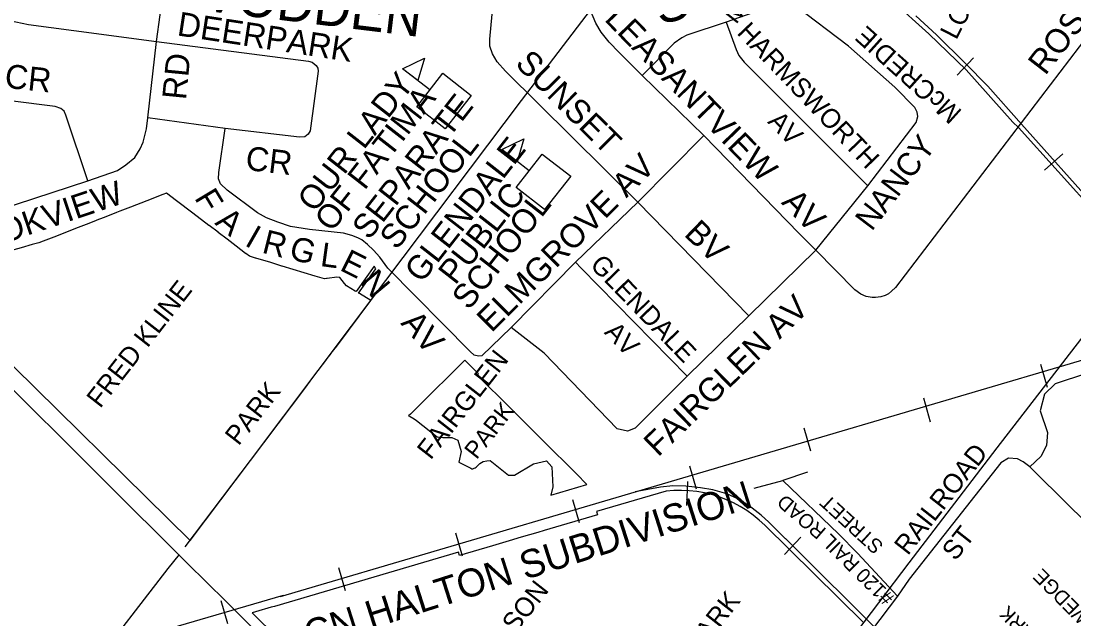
# Model space of a CAD drawing. Extents: x 586326 to 623965, y 4819854 to 4857850.
# Drawn here: x 598053 to 599151, y 4837436 to 4838060 of the extents above; entities that cross this region are included whole.
import ezdxf

# ---------------------------------------------------------------- set-up
doc = ezdxf.new("R2010")
doc.units = 0
for name, color, linetype in [('Lots_Concessions', 7, 'Continuous'), ('Major Rds and Hwys', 7, 'Continuous'), ('Minor Rd Lbls', 7, 'Continuous'), ('Minor Rds', 7, 'Continuous'), ('Park Lbls', 7, 'Continuous'), ('Park Outlines', 7, 'Continuous'), ('Private Rd Lbls', 7, 'Continuous'), ('Private Rds', 7, 'Continuous'), ('Proposed Secondary Rds', 7, 'Continuous'), ('Railways_lbls', 7, 'Continuous'), ('School Syms_Lbls', 7, 'Continuous'), ('Secondary Rds Lbls', 7, 'Continuous')]:
    doc.layers.add(name, color=color, linetype=linetype)

msp = doc.modelspace()

# ---------------------------------------------------------------- linework, layer by layer
at = {"layer": 'Lots_Concessions'}
for p, q in [((598575.1, 4837976.6), (598749.4, 4838206)), ((599071, 4837614.3), (599502.4, 4838173.6)), ((598433.8, 4837788.8), (598575.1, 4837976.6)), ((598292.4, 4837600.9), (598433.8, 4837788.8)), ((598979.4, 4837494.1), (599071, 4837614.3)), ((598224.6, 4837510.8), (598292.4, 4837600.9)), ((598206.8, 4837488.2), (598218.4, 4837503)), ((598172.7, 4837444.3), (598206.8, 4837488.2)), ((598903.7, 4837394.9), (598979.4, 4837494.1)), ((597792.8, 4836955), (598172.7, 4837444.3))]:
    msp.add_line(p, q, dxfattribs=at)
at = {"layer": 'Major Rds and Hwys'}
for points in [[(598229.8, 4837490.9), (598134.4, 4837585.8), (597916.4, 4837802.9)], [(598353.4, 4837367.9), (598328.9, 4837392.3), (598275.7, 4837445.2), (598269.9, 4837451), (598243.9, 4837476.9), (598229.8, 4837490.9)]]:
    msp.add_lwpolyline(points, dxfattribs=at)
at = {"layer": 'Minor Rds'}
for points in [[(598194.5, 4838038.4), (598206.1, 4838122.2)], [(598010.1, 4837983), (597965.4, 4837998.4), (597949.9, 4838005.1), (597934.5, 4838012.1), (597915.9, 4838022.3), (597912.5, 4838025.3), (597910.7, 4838028.6), (597910.2, 4838032), (597910.6, 4838035.4), (597949.5, 4838086.3), (597953.7, 4838089.7), (597958.3, 4838090.7), (597962.7, 4838089.5), (597969.9, 4838085.2), (597987.3, 4838076.9), (598011.3, 4838067.8), (598027.8, 4838063), (598060.9, 4838055.9), (598108.4, 4838049.7), (598194.5, 4838038.4)], [(598936.2, 4837887.7), (598986.7, 4837953.8), (598988.3, 4837960), (598987.7, 4837964.4), (598985.2, 4837969.3), (598964.3, 4837990.6), (598916.1, 4838033.4), (598860.2, 4838075.9), (598855.6, 4838078.7), (598850, 4838079.3), (598845.2, 4838078.4), (598788.4, 4838058.5)], [(598696.3, 4837870.5), (598558.3, 4838007.5), (598549.8, 4838017.2), (598544.9, 4838025.3), (598542, 4838033.5), (598542.1, 4838040.9), (598545.6, 4838077.9)], [(598788.4, 4838058.5), (598747.4, 4838044.9), (598742.4, 4838042.2), (598734.4, 4838036.4), (598701, 4838003)], [(598788.4, 4838058.5), (598798.9, 4838030.1), (598801.9, 4838023.8), (598807.2, 4838016.8), (598936.2, 4837887.7)], [(598185.6, 4837958.5), (598194.5, 4838038.4)], [(598194.5, 4838038.4), (598353.1, 4838017.8), (598357, 4838016.9), (598361.1, 4838013.4), (598362.6, 4838010.4), (598363.1, 4838007.2), (598354.6, 4837945), (598352.6, 4837941.6), (598349.3, 4837938.7), (598343.8, 4837938.5), (598266.3, 4837947.5)], [(598123, 4837892.8), (598100.1, 4837961.6), (598098.1, 4837965.5), (598094.8, 4837968.5), (598088.9, 4837970.5), (598042.1, 4837976.4), (598010.1, 4837983)], [(598123, 4837892.8), (598153.7, 4837903.8), (598162.4, 4837909.5), (598171.8, 4837917.4), (598177.6, 4837926.2), (598180.5, 4837933.4), (598184, 4837947), (598185.6, 4837958.5)], [(598266.3, 4837947.5), (598185.6, 4837958.5)], [(598564.4, 4837739.7), (598533.9, 4837710.4), (598530.2, 4837709.9), (598525.6, 4837710.8), (598521.6, 4837714.8), (598435.8, 4837801.6), (598427.4, 4837813.3), (598420.8, 4837820.4), (598414.7, 4837826.3), (598408.7, 4837831.2), (598404.5, 4837833.4), (598398.3, 4837836), (598389.4, 4837838.2), (598354.1, 4837842.1), (598334.2, 4837845.2), (598321, 4837849.6), (598309.4, 4837854.2), (598300, 4837859.5), (598268.1, 4837883.3), (598261.4, 4837889.9), (598259.2, 4837895), (598259.5, 4837901.6), (598266.3, 4837947.5)], [(598696.3, 4837870.5), (598765.4, 4837940.3)], [(597916.4, 4837802.9), (597944.8, 4837831.2), (597949.9, 4837834.9), (597954.7, 4837837.8), (598123, 4837892.8)], [(598882, 4837820.4), (598936.2, 4837887.7)], [(598631.4, 4837808), (598696.3, 4837870.5)], [(598812.3, 4837751.9), (598696.3, 4837870.5)], [(598882, 4837820.4), (598812.3, 4837751.9)], [(598564.4, 4837739.7), (598631.4, 4837808)], [(598747.8, 4837689), (598637.5, 4837801.9), (598631.4, 4837808)], [(598812.3, 4837751.9), (598747.8, 4837689)], [(598747.8, 4837689), (598693.5, 4837634.8), (598685.7, 4837631.8), (598675, 4837634), (598598.8, 4837713.1), (598564.4, 4837739.7)], [(599164.1, 4837691.7), (599131.5, 4837681.1), (599120.4, 4837670.2), (599116, 4837652.8), (599123.5, 4837630.3), (599122.7, 4837616.8), (599116.5, 4837605.3), (599105.3, 4837594.3)], [(599105.3, 4837594.3), (599098.2, 4837599.8), (599092.2, 4837602.7), (599082.8, 4837603.5), (599075, 4837598.5), (598979.5, 4837477.2), (598967, 4837459.6)], [(598967, 4837459.6), (598940.1, 4837423.5), (598938.3, 4837417.5), (598939.9, 4837413.3), (598964.7, 4837387.7)]]:
    msp.add_lwpolyline(points, dxfattribs=at)
at = {"layer": 'Park Outlines'}
for points in [[(598022.5, 4837721.5), (598229.6, 4837517.5), (598292.4, 4837600.9), (598349.1, 4837676.2), (598354.7, 4837683.7), (598358.6, 4837688.9), (598367.6, 4837700.9), (598370, 4837704.1), (598373.6, 4837708.9), (598374.3, 4837709.7), (598375.3, 4837711.1), (598376.5, 4837712.6), (598377.1, 4837713.5), (598378, 4837714.7), (598382.4, 4837720.5), (598418.1, 4837768), (598406.1, 4837775.2), (598405.2, 4837775.7), (598423.2, 4837801.2), (598421.4, 4837803.9), (598402.7, 4837777.3), (598402.7, 4837777.3), (598401.8, 4837777.8), (598392.5, 4837783.4), (598390.6, 4837785.8), (598385.7, 4837792.1), (598382.6, 4837792.2), (598372.4, 4837791), (598371.9, 4837790.9), (598369.7, 4837790.7), (598360.1, 4837793.5), (598348.5, 4837797), (598337, 4837800.5), (598336.9, 4837800.5), (598325.4, 4837804), (598325.2, 4837804), (598313.7, 4837807.5), (598298.2, 4837812.2), (598297.8, 4837812.3), (598291.4, 4837814.2), (598287.6, 4837817.1), (598287.4, 4837817.2), (598277.7, 4837824.7), (598268.2, 4837831.9), (598258.8, 4837839.1), (598258.7, 4837839.2), (598249.3, 4837846.4), (598249.2, 4837846.4), (598232.3, 4837859.3), (598215.5, 4837872.2), (598205, 4837880.1), (598201.1, 4837878.6), (598184.6, 4837872.2), (598167.5, 4837865.5), (598156.3, 4837861.1), (598152.9, 4837859.8), (598145.1, 4837856.7), (598138.9, 4837854.3), (598132.4, 4837851.7), (598131, 4837851.2), (598121.2, 4837847.4), (598110, 4837843), (598098.8, 4837838.6), (598087.6, 4837834.2), (598076.4, 4837829.9), (598071.9, 4837828.1), (598065, 4837826.3), (598053.4, 4837823.1), (598041.8, 4837820)], [(598931.8, 4837431.8), (598828.7, 4837533.4), (598822.8, 4837538.9), (598816.6, 4837544), (598810.1, 4837548.7), (598803.2, 4837553), (598796.1, 4837556.8), (598788.8, 4837560.1), (598781.3, 4837563), (598773.6, 4837565.4), (598765.8, 4837567.2), (598757.9, 4837568.6), (598749.9, 4837569.4), (598741.9, 4837569.8), (598733.8, 4837569.6), (598725.8, 4837568.9), (598653.3, 4837547.7), (598654.3, 4837544.3), (598598.6, 4837527.9), (598592.1, 4837526), (598574.9, 4837521), (598562.2, 4837517.2), (598545, 4837512.1), (598510.6, 4837502), (598509.6, 4837505.4), (598317.4, 4837448.8), (598314.1, 4837447.8), (598297.6, 4837443), (598294.3, 4837442), (598560.6, 4837179)]]:
    msp.add_lwpolyline(points, dxfattribs=at)
msp.add_lwpolyline([(598607.9, 4837573.6), (598605.6, 4837565), (598643.4, 4837576.1), (598632.5, 4837587), (598620.6, 4837598.8), (598609.2, 4837610.2), (598597.8, 4837621.6), (598586.4, 4837632.9), (598575, 4837644.3), (598563.6, 4837655.6), (598552.1, 4837667), (598540.7, 4837678.4), (598528.9, 4837690.2), (598530.2, 4837691.5), (598516, 4837705.8), (598466.4, 4837656.5), (598459.4, 4837649.5), (598457.4, 4837647.6), (598459.2, 4837646.9), (598463.3, 4837644.5), (598465.7, 4837642.9), (598487.3, 4837625.8), (598493.2, 4837625.1), (598502.4, 4837625.2), (598508.6, 4837622.2), (598512.3, 4837610.5), (598509.8, 4837599.4), (598522.4, 4837592.9), (598523.4, 4837592.4), (598524.2, 4837592.3), (598525.8, 4837593.1), (598526.7, 4837593.4), (598527.8, 4837594), (598529.2, 4837595.4), (598531.5, 4837597.9), (598535.2, 4837600), (598539, 4837600.7), (598542.3, 4837600.9), (598561.5, 4837585.6), (598567.7, 4837585.9), (598587.5, 4837597.5), (598601.3, 4837600.8), (598606.7, 4837594.4)], close=True, dxfattribs=at)
at = {"layer": 'Private Rds'}
for points in [[(598873.3, 4837588.8), (598847.5, 4837580.2)], [(598817.8, 4837572.1), (598847.5, 4837580.2)], [(598847.5, 4837580.2), (598905.5, 4837524.4), (598925.5, 4837504.2), (598967, 4837459.6)]]:
    msp.add_lwpolyline(points, dxfattribs=at)
at = {"layer": 'Proposed Secondary Rds'}
for points in [[(598701, 4838003), (598676.9, 4838026.7), (598666.5, 4838037.7), (598658.1, 4838048.1), (598652.5, 4838057.4), (598646.9, 4838070.8), (598639.9, 4838088.7)], [(599186.8, 4838072.3), (598965, 4837781.5), (598961, 4837777.6), (598957.9, 4837775.1), (598954.2, 4837773.4)], [(598765.4, 4837940.3), (598701, 4838003)], [(598882, 4837820.4), (598864.8, 4837838.1), (598765.4, 4837940.3)], [(598954.2, 4837773.4), (598949.7, 4837771.8), (598944.1, 4837771.1), (598940.7, 4837771.2), (598934.4, 4837772.3), (598929, 4837774.6), (598922.8, 4837779), (598882, 4837820.4)], [(599243.1, 4837457.9), (599193.7, 4837506.8), (599112.4, 4837587.2), (599105.3, 4837594.3)]]:
    msp.add_lwpolyline(points, dxfattribs=at)
at = {"layer": 'Railways_lbls'}
for p, q in [((598999.9, 4838046.2), (598961.1, 4838081.1)), ((599007.8, 4838045.1), (598986.2, 4838065)), ((599038.7, 4838008.9), (598999.9, 4838046.2)), ((599037.6, 4838015.8), (599007.8, 4838045.1)), ((599046.5, 4838021.1), (599029.5, 4838003.1)), ((599061.2, 4837991.6), (599037.6, 4838015.8)), ((599087.5, 4837954.3), (599038.7, 4838008.9)), ((599096.4, 4837951.9), (599061.2, 4837991.6)), ((599093.2, 4837948.5), (599087.5, 4837954.3)), ((599093.2, 4837948.5), (599234.9, 4837791.4)), ((599096.4, 4837951.9), (599209, 4837825.9)), ((599120.5, 4837904.1), (599139.5, 4837921.1)), ((599123.5, 4837677.1), (599116.5, 4837701.1)), ((599001.5, 4837641.1), (598994.5, 4837666.1)), ((598876.7, 4837610.7), (598869.7, 4837634.7)), ((598757.5, 4837571.1), (598750.5, 4837595.1)), ((598732.8, 4837574.5), (598719.9, 4837573.1)), ((598746.5, 4837574.3), (598732.8, 4837574.5)), ((598761.7, 4837572.4), (598746.5, 4837574.3)), ((598747.5, 4837554.1), (598748.5, 4837579.1)), ((598719.9, 4837573.1), (598693.8, 4837568.5)), ((598774.7, 4837570.4), (598761.7, 4837572.4)), ((598789.1, 4837566.4), (598774.7, 4837570.4)), ((598800.8, 4837561.2), (598789.1, 4837566.4)), ((598635.5, 4837536.1), (598628.5, 4837560.1)), ((598812.5, 4837553.8), (598800.8, 4837561.2)), ((598824.9, 4837544.1), (598812.5, 4837553.8)), ((598832.9, 4837536.7), (598824.9, 4837544.1)), ((598850.5, 4837519.3), (598832.9, 4837536.7)), ((598513.5, 4837501.1), (598506.5, 4837525.1)), ((598849.5, 4837503.1), (598866.5, 4837521.1)), ((598391.5, 4837465.1), (598384.5, 4837489.1)), ((598261.5, 4837455.1), (598268.5, 4837431.1))]:
    msp.add_line(p, q, dxfattribs=at)
for points in [[(598323.8, 4837459.2), (599184.2, 4837713.2)], [(598850.3, 4837519.5), (598953.4, 4837416.9), (598976.9, 4837393.8), (599021.5, 4837349.8), (599035.6, 4837335.6), (599145.2, 4837227.4), (599239.7, 4837133.1), (599252.2, 4837121.9), (599276.1, 4837103.2), (599279.6, 4837100.4), (599307.4, 4837079.7), (599361.1, 4837037.8)], [(598326.5, 4837460.1), (597795.5, 4837305.1), (597795.5, 4837304.1), (597377.5, 4837181.1), (597375.5, 4837181.1), (596913.5, 4837043.1), (596909.5, 4837041.1), (596457.5, 4836910.1), (595921.9, 4836756.3)]]:
    msp.add_lwpolyline(points, dxfattribs=at)
at = {"layer": 'School Syms_Lbls'}
for p, q in [((598479.6, 4837987.7), (598451.1, 4838009.9)), ((598583.1, 4837903.5), (598554.7, 4837925.7))]:
    msp.add_line(p, q, dxfattribs=at)
for points in [[(598451.1, 4838009.9), (598473.9, 4838021), (598467, 4837997.5)], [(598465.9, 4837970.3), (598493.2, 4838005.2), (598522.8, 4837982.1), (598495.5, 4837947.2)], [(598554.7, 4837925.7), (598577.5, 4837936.7), (598570.6, 4837913.2)], [(598569.5, 4837886), (598596.8, 4837920.9), (598626.4, 4837897.8), (598599.1, 4837862.9)]]:
    msp.add_lwpolyline(points, close=True, dxfattribs=at)

# ---------------------------------------------------------------- texts
at = {"layer": 'Minor Rd Lbls'}
for s, height, rotation, p in [('ROSEDALE', 25, 52.2532, (599121.2, 4838002.1)), ('LORNE', 20, 62.7839, (599028.4, 4838039.2)), ('DEERPARK', 25, 351.2853, (598215.2, 4838044.8)), ('HARMSWORTH', 20, 313.727, (598798.9, 4838046.7)), ('McCREDIE', 19.79, 138.1072, (599035.4, 4837965.5)), ('RD', 25, 84.4278, (598225.3, 4837976.8)), ('SUNSET', 25, 315.2312, (598567.5, 4838014.1)), ('CR', 25, 353.991, (598035.5, 4837990.1)), ('AV', 20, 313.727, (598831, 4837954)), ('NANCY', 23.96, 52.7644, (598940.3, 4837839.5)), ('CR', 25, 353.211, (598286.5, 4837904.5)), ('ELMGROVE AV', 25.002, 45.0122, (598543.9, 4837733.8)), ('BROOKVIEW', 24.97, 18.6041, (597966.3, 4837804.2)), ('F', 25, 300.9638, (598233.5, 4837875.1)), ('A', 25, 320.5276, (598254.5, 4837848.1)), ('BV', 25, 315.9793, (598743.6, 4837836.4)), ('I', 25, 330.2551, (598285.5, 4837826.1)), ('R', 25, 345.9638, (598303.5, 4837818.1)), ('G', 25, 344.0546, (598331.5, 4837812.1)), ('L', 25, 352.2349, (598364.5, 4837804.1)), ('E', 25, 333.435, (598384.5, 4837800.1)), ('GLENDALE', 20, 314.0608, (598645.6, 4837804.1)), ('N', 25, 309.8056, (598405.5, 4837787.1)), ('FAIRGLEN AV', 25.002, 44.1186, (598717.5, 4837604.1)), ('AV', 25, 311.0091, (598448.4, 4837744)), ('AV', 20, 314.0608, (598660.5, 4837734.1)), ('RAILROAD', 20, 51.8269, (598977.9, 4837501.1)), ('ST', 20, 51.8269, (599027.6, 4837495.4))]:
    msp.add_text(s, height=height, rotation=rotation, dxfattribs=at).set_placement(p)
at = {"layer": 'Park Lbls'}
for s, height, p in [('McCREDIE', 19.99, (598798.8, 4838055.5)), ('FRED KLINE', 19.99, (598135.8, 4837654.7)), ('FAIRGLEN', 19.99, (598480.4, 4837600.9)), ('PARK', 19.99, (598280.1, 4837615.6)), ('PARK', 17.99, (598528.3, 4837601.3)), ('CHRIS GIBSON', 19.992, (598484.8, 4837312.3)), ('PARK', 19.99, (598759.5, 4837397.1))]:
    msp.add_text(s, height=height, rotation=52, dxfattribs=at).set_placement(p)
at = {"layer": 'Private Rd Lbls'}
for s, rotation, p in [('ROAD', 139.3732, (598893.8, 4837529)), ('STREET', 137.5811, (598953.6, 4837513.1)), ('#120 RAIL', 135.2714, (598964.6, 4837458.9)), ('SAND WEDGE', 134.7728, (599214.5, 4837392.1)), ('GARDEN PARK', 134.7728, (599185.4, 4837346.8))]:
    msp.add_text(s, height=15, rotation=rotation, dxfattribs=at).set_placement(p)
at = {"layer": 'Railways_lbls'}
msp.add_text('CN HALTON SUBDIVISION', height=29.135, rotation=17.7274, dxfattribs=at).set_placement((598354, 4837404.5))
at = {"layer": 'School Syms_Lbls'}
for s, p in [('OUR LADY ', (598359.3, 4837858.8)), ('OF FATIMA', (598377.2, 4837838.4)), ('SEPARATE', (598416.3, 4837830.2)), ('SCHOOL', (598445, 4837819.8)), ('GLENDALE', (598471, 4837785.2)), ('PUBLIC', (598506.1, 4837783.3)), ('SCHOOL', (598520.4, 4837757))]:
    msp.add_text(s, height=25, rotation=52, dxfattribs=at).set_placement(p)
at = {"layer": 'Secondary Rds Lbls'}
for s, height, rotation, p in [('ST', 40, 17.7839, (598719.7, 4838054.8)), ('VODDEN', 40, 353.0548, (598241.8, 4838070.7)), ('PLEASANTVIEW   AV', 25.002, 314.0207, (598645.2, 4838076.8))]:
    msp.add_text(s, height=height, rotation=rotation, dxfattribs=at).set_placement(p)

doc.saveas('drawing.dxf')
